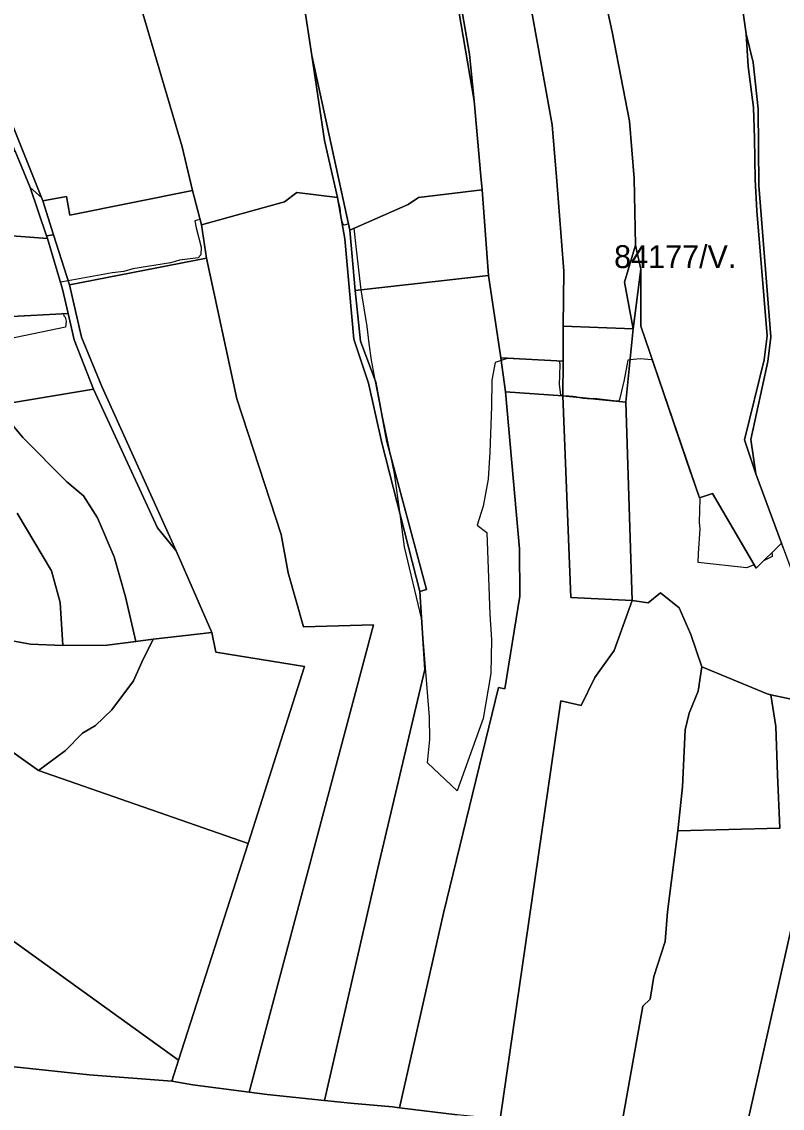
# Model space of a CAD drawing. Extents: x -477304 to -465429, y -1159113 to -1149210.
# Drawn here: x -474300 to -473800, y -1155092 to -1154378 of the extents above; entities that cross this region are included whole.
import ezdxf

# ---------------------------------------------------------------- set-up
doc = ezdxf.new("R2010")
doc.units = 0
for name, color, linetype in [('BPEJ_s', 7, 'Continuous'), ('orna_s', 7, 'Continuous'), ('ostatni_s', 7, 'Continuous'), ('PUPFL_s', 7, 'Continuous'), ('trav_porost_s', 7, 'Continuous')]:
    doc.layers.add(name, color=color, linetype=linetype)

msp = doc.modelspace()

# ---------------------------------------------------------------- linework, layer by layer
at = {"layer": 'BPEJ_s'}
for points in [[(-474081.47, -1154513.98), (-474084.43, -1154515.28), (-474085.35, -1154511.04), (-474087.84, -1154511.96), (-474088.69, -1154511.53), (-474089.92, -1154508.25), (-474089.96, -1154508.13), (-474090, -1154507.82), (-474090.82, -1154500.48), (-474092.94, -1154491.76), (-474093.04, -1154491.7), (-474092.57, -1154493.81), (-474119.21, -1154490.42), (-474127.21, -1154496.69), (-474181.74, -1154511.76), (-474182.66, -1154508.22), (-474184.68, -1154508.75), (-474186.12, -1154509.13), (-474185.23, -1154513.66), (-474182.04, -1154526.42), (-474182.25, -1154531.52), (-474183.95, -1154533.44), (-474189.18, -1154534.07), (-474196.28, -1154534.92), (-474199.2, -1154535.76), (-474202.24, -1154536.63), (-474226.91, -1154540.67), (-474232.86, -1154542.37), (-474240.51, -1154543.22), (-474252.5, -1154545.42), (-474269.42, -1154548.52), (-474274.46, -1154549.45), (-474273.11, -1154553.93), (-474269.43, -1154569.99), (-474272.41, -1154570.15), (-474272.2, -1154571.5), (-474271.35, -1154572.35), (-474270.71, -1154574.9), (-474271.13, -1154578.94), (-474314.56, -1154587.85)], [(-474081.47, -1154513.98), (-474084.43, -1154515.28), (-474085.35, -1154511.04), (-474087.84, -1154511.96), (-474088.69, -1154511.53), (-474089.92, -1154508.25), (-474089.96, -1154508.13), (-474090, -1154507.82), (-474090.82, -1154500.48), (-474092.94, -1154491.76), (-474093.04, -1154491.7), (-474092.57, -1154493.81), (-474119.21, -1154490.42), (-474127.21, -1154496.69), (-474181.74, -1154511.76), (-474182.66, -1154508.22), (-474184.68, -1154508.75), (-474186.12, -1154509.13), (-474185.23, -1154513.66), (-474182.04, -1154526.42), (-474182.25, -1154531.52), (-474183.95, -1154533.44), (-474189.18, -1154534.07), (-474196.28, -1154534.92), (-474199.2, -1154535.76), (-474202.24, -1154536.63), (-474226.91, -1154540.67), (-474232.86, -1154542.37), (-474240.51, -1154543.22), (-474252.5, -1154545.42), (-474269.42, -1154548.52), (-474274.46, -1154549.45), (-474273.11, -1154553.93), (-474269.43, -1154569.99), (-474272.41, -1154570.15), (-474272.2, -1154571.5), (-474271.35, -1154572.35), (-474270.71, -1154574.9), (-474271.13, -1154578.94), (-474314.56, -1154587.85)], [(-473799.66, -1154723.91), (-473800.79, -1154720.87), (-473807.14, -1154727.03), (-473807.05, -1154728.1), (-473806.94, -1154729.49), (-473812.75, -1154732.48), (-473817.55, -1154737.13), (-473818.78, -1154735.01), (-473823.74, -1154736.93), (-473855.56, -1154733.42), (-473855.43, -1154727.57), (-473854.36, -1154711.41), (-473854.79, -1154707.16), (-473854.36, -1154691.43), (-473854.51, -1154691.01), (-473854.78, -1154691.1), (-473860.18, -1154675.23), (-473860.32, -1154674.84), (-473860.35, -1154674.71), (-473885.52, -1154600.73), (-473885.75, -1154600.59), (-473886.05, -1154600.42), (-473893.7, -1154599.78), (-473900.28, -1154600.47), (-473901.78, -1154600.63), (-473904.12, -1154613.6), (-473907.31, -1154626.36), (-473907.61, -1154627.58), (-473910.92, -1154627.21), (-473924.11, -1154625.72), (-473924.89, -1154625.92), (-473925.81, -1154626.15), (-473931.34, -1154625.72), (-473936.17, -1154624.79), (-473937.93, -1154624.45), (-473940.54, -1154624.35), (-473941.19, -1154624.33), (-473943.67, -1154624.23), (-473944.33, -1154623.97), (-473944.42, -1154623.93), (-473945.8, -1154623.38), (-473946.65, -1154616.58), (-473946.47, -1154610.84), (-473946.22, -1154602.97), (-473946.65, -1154601.48), (-473947.24, -1154601.18), (-473980.35, -1154599.35), (-473981.72, -1154599.78), (-473984.99, -1154600.82), (-473989.01, -1154602.09), (-473991.1, -1154613.8), (-473991.4, -1154631), (-473992.4, -1154661), (-473993.6, -1154678.8), (-473996.8, -1154696.4), (-474000.76, -1154709.04), (-473994.4, -1154713.7), (-473992.4, -1154767.5), (-473991.3, -1154784.3), (-473991.8, -1154806.3), (-473996.8, -1154836), (-474013.8, -1154883.4), (-474033.4, -1154865.1), (-474031.8, -1154849.6), (-474032.03, -1154834.98), (-474036.74, -1154778.01), (-474037.4, -1154770), (-474048.4, -1154723.2), (-474051.34, -1154701.71), (-474055, -1154675), (-474057.47, -1154663.48), (-474063.9, -1154633.46), (-474064.3, -1154631.6), (-474067.52, -1154614.72), (-474070.2, -1154600.7), (-474071.7, -1154589.6), (-474072.9, -1154578.5), (-474076.95, -1154554.46), (-474077.26, -1154552.64), (-474080.15, -1154526.07), (-474081.47, -1154513.98)], [(-473799.66, -1154723.91), (-473800.79, -1154720.87), (-473807.14, -1154727.03), (-473807.05, -1154728.1), (-473806.94, -1154729.49), (-473812.75, -1154732.48), (-473817.55, -1154737.13), (-473818.78, -1154735.01), (-473823.74, -1154736.93), (-473855.56, -1154733.42), (-473855.43, -1154727.57), (-473854.36, -1154711.41), (-473854.79, -1154707.16), (-473854.36, -1154691.43), (-473854.51, -1154691.01), (-473854.78, -1154691.1), (-473860.18, -1154675.23), (-473860.32, -1154674.84), (-473860.35, -1154674.71), (-473885.52, -1154600.73), (-473885.75, -1154600.59), (-473886.05, -1154600.42), (-473893.7, -1154599.78), (-473900.28, -1154600.47), (-473901.78, -1154600.63), (-473904.12, -1154613.6), (-473907.31, -1154626.36), (-473907.61, -1154627.58), (-473910.92, -1154627.21), (-473924.11, -1154625.72), (-473924.89, -1154625.92), (-473925.81, -1154626.15), (-473931.34, -1154625.72), (-473936.17, -1154624.79), (-473937.93, -1154624.45), (-473940.54, -1154624.35), (-473941.19, -1154624.33), (-473943.67, -1154624.23), (-473944.33, -1154623.97), (-473944.42, -1154623.93), (-473945.8, -1154623.38), (-473946.65, -1154616.58), (-473946.47, -1154610.84), (-473946.22, -1154602.97), (-473946.65, -1154601.48), (-473947.24, -1154601.18), (-473980.35, -1154599.35), (-473981.72, -1154599.78), (-473984.99, -1154600.82), (-473989.01, -1154602.09), (-473991.1, -1154613.8), (-473991.4, -1154631), (-473992.4, -1154661), (-473993.6, -1154678.8), (-473996.8, -1154696.4), (-474000.76, -1154709.04), (-473994.4, -1154713.7), (-473992.4, -1154767.5), (-473991.3, -1154784.3), (-473991.8, -1154806.3), (-473996.8, -1154836), (-474013.8, -1154883.4), (-474033.4, -1154865.1), (-474031.8, -1154849.6), (-474032.03, -1154834.98), (-474036.74, -1154778.01), (-474037.4, -1154770), (-474048.4, -1154723.2), (-474051.34, -1154701.71), (-474055, -1154675), (-474057.47, -1154663.48), (-474063.9, -1154633.46), (-474064.3, -1154631.6), (-474067.52, -1154614.72), (-474070.2, -1154600.7), (-474071.7, -1154589.6), (-474072.9, -1154578.5), (-474076.95, -1154554.46), (-474077.26, -1154552.64), (-474080.15, -1154526.07), (-474081.47, -1154513.98)]]:
    msp.add_lwpolyline(points, dxfattribs=at)
at = {"layer": 'orna_s'}
for points in [[(-474012.71, -1154371.33), (-474031.29, -1154304.33), (-474041.37, -1154257.94), (-474054.49, -1154211.41), (-474053.23, -1154211.09), (-474036.95, -1154253.71), (-474031.64, -1154272.57), (-474026.97, -1154304.04), (-474018.56, -1154337.33), (-473971.94, -1154332.39), (-473971.19, -1154336.54), (-474017.3, -1154341.37), (-474010.4, -1154373.23), (-474005.7, -1154399.66), (-474002.63, -1154430.41)], [(-473948.45, -1154483.08), (-473943.74, -1154542.07), (-473944.24, -1154578.25), (-473944.25, -1154601.35), (-473985.23, -1154599.08), (-473993.23, -1154545.03), (-473997.44, -1154488.77), (-473998.24, -1154479.75), (-474002.63, -1154430.41), (-474005.7, -1154399.66), (-474010.4, -1154373.23), (-474017.3, -1154341.37), (-473971.19, -1154336.54), (-473951.41, -1154445.98)]]:
    msp.add_lwpolyline(points, close=True, dxfattribs=at)
at = {"layer": 'ostatni_s'}
for points in [[(-473825.1, -1154652.85), (-473812.2, -1154600.34), (-473810.16, -1154584.65), (-473817.15, -1154502.52), (-473818.22, -1154481.93), (-473818.54, -1154454.92), (-473819.29, -1154434.79), (-473822.73, -1154407.67), (-473824.02, -1154386.26), (-473819.54, -1154405.23), (-473816.16, -1154435.64), (-473815.75, -1154485.97), (-473807.77, -1154585.22), (-473809.83, -1154601.4), (-473821.1, -1154652.63), (-473817.68, -1154675.21)], [(-474060.02, -1154653.96), (-474033.95, -1154751.22), (-474038.35, -1154752.44), (-474063.33, -1154654.9), (-474072.19, -1154615.78), (-474081.77, -1154586.89), (-474087.6, -1154520.9), (-474092.57, -1154493.81), (-474100.96, -1154456.43), (-474109.38, -1154400.44), (-474084.43, -1154515.28), (-474080.83, -1154554.9), (-474077.45, -1154588.19), (-474067.37, -1154615.13)], [(-473903.94, -1154549.39), (-473896.75, -1154525.1), (-473893.19, -1154540.84), (-473898.18, -1154579.94)]]:
    msp.add_lwpolyline(points, close=True, dxfattribs=at)
at = {"layer": 'PUPFL_s'}
for points in [[(-474315.4, -1154518.27), (-474365.65, -1154524.5), (-474353.84, -1154574.52), (-474358.45, -1154574.74), (-474368.96, -1154555.11), (-474388.54, -1154484.82), (-474304.25, -1154463.25), (-474294.31, -1154487.22), (-474283.7, -1154518.9), (-474283.07, -1154520.79)], [(-474286.03, -1154495.93), (-474278.98, -1154518.25), (-474283.7, -1154518.9), (-474294.31, -1154487.22), (-474286.82, -1154493.7)], [(-474181.74, -1154511.76), (-474178.48, -1154533.65), (-474268.56, -1154551.23), (-474278.98, -1154518.25), (-474286.03, -1154495.93), (-474270.47, -1154493.2), (-474268.38, -1154505.44), (-474187.62, -1154489.19)], [(-474138.62, -1155082.78), (-474150.59, -1155081.21), (-474068.73, -1154774.35), (-474114.82, -1154775.79), (-474124.9, -1154740.34), (-474129.51, -1154714.98), (-474158.6, -1154626.01), (-474178.48, -1154533.65), (-474181.74, -1154511.76), (-474127.21, -1154496.69), (-474119.21, -1154490.42), (-474092.57, -1154493.81), (-474087.6, -1154520.9), (-474081.77, -1154586.89), (-474072.19, -1154615.78), (-474063.33, -1154654.9), (-474038.35, -1154752.44), (-474035.11, -1154803.81), (-474065.89, -1154934.21), (-474100.94, -1155086.77)], [(-474039.21, -1154493.88), (-473997.44, -1154488.77), (-473993.23, -1154545.03), (-474080.83, -1154554.9), (-474084.43, -1154515.28), (-474045.98, -1154498.35)], [(-474247.28, -1154617.98), (-474198.53, -1154725.73), (-474210.79, -1154710.64), (-474252.7, -1154619.72), (-474265.46, -1154587.35), (-474269.43, -1154569.99), (-474273.11, -1154553.93), (-474283.07, -1154520.79), (-474283.7, -1154518.9), (-474278.98, -1154518.25), (-474268.56, -1154551.23), (-474260.57, -1154585.45)], [(-474172.29, -1154792.28), (-474175.02, -1154779.46), (-474198.53, -1154725.73), (-474247.28, -1154617.98), (-474260.57, -1154585.45), (-474268.56, -1154551.23), (-474178.48, -1154533.65), (-474158.6, -1154626.01), (-474129.51, -1154714.98), (-474124.9, -1154740.34), (-474114.82, -1154775.79), (-474068.73, -1154774.35), (-474150.59, -1155081.21), (-474187.41, -1155076.4), (-474201.31, -1155074.1), (-474196.87, -1155060.27), (-474151.26, -1154918.1), (-474114.25, -1154801.72)], [(-473810.19, -1154819.81), (-473853.16, -1154801.88), (-473860.37, -1154780.69), (-473868.15, -1154763.25), (-473880.39, -1154753.45), (-473888.53, -1154759.94), (-473898.86, -1154758.53), (-473903.11, -1154628.1), (-473898.18, -1154579.94), (-473893.19, -1154540.84), (-473893.14, -1154578.33), (-473854.78, -1154691.1), (-473846.08, -1154688.17), (-473817.55, -1154737.13), (-473800.79, -1154720.87), (-473799.66, -1154723.91), (-473793.77, -1154739.74), (-473779.73, -1154773.63), (-473760.38, -1154831.74), (-473776.92, -1154827), (-473807.76, -1154820.46)], [(-473982.18, -1154621.33), (-473972.96, -1154724.49), (-473972.67, -1154755.47), (-473982.53, -1154816.4), (-473986.81, -1154815.59), (-474022.89, -1154963.77), (-474051.68, -1155091.49), (-474056.26, -1155090.92), (-474083.93, -1155088.57), (-474100.94, -1155086.77), (-474065.89, -1154934.21), (-474035.11, -1154803.81), (-474038.35, -1154752.44), (-474033.95, -1154751.22), (-474060.02, -1154653.96), (-474067.37, -1154615.13), (-474077.45, -1154588.19), (-474080.83, -1154554.9), (-473993.23, -1154545.03), (-473985.23, -1154599.08)], [(-474351.36, -1154576.74), (-474351.54, -1154574.41), (-474269.43, -1154569.99), (-474265.46, -1154587.35), (-474252.7, -1154619.72), (-474311.76, -1154629.58), (-474339.54, -1154600.31)], [(-474198.53, -1154725.73), (-474175.02, -1154779.46), (-474213.57, -1154783.74), (-474224.84, -1154785.28), (-474231.82, -1154755.93), (-474239.21, -1154729.76), (-474250.05, -1154704.22), (-474259.38, -1154689.67), (-474270.18, -1154680.4), (-474299.08, -1154651.35), (-474315.31, -1154632.03), (-474342.6, -1154604.43), (-474354.17, -1154582.76), (-474358.45, -1154574.74), (-474353.84, -1154574.52), (-474351.54, -1154574.41), (-474351.36, -1154576.74), (-474339.54, -1154600.31), (-474311.76, -1154629.58), (-474252.7, -1154619.72), (-474210.79, -1154710.64)], [(-473944.25, -1154601.35), (-473944.24, -1154578.25), (-473898.18, -1154579.94), (-473903.11, -1154628.1), (-473944.42, -1154623.96)], [(-473944.42, -1154623.96), (-473982.18, -1154621.33), (-473985.23, -1154599.08), (-473944.25, -1154601.35)], [(-473939.12, -1154756.48), (-473898.86, -1154758.53), (-473910.74, -1154791.35), (-473923.45, -1154808.93), (-473932.53, -1154827.44), (-473945.81, -1154824.31), (-473985.74, -1155099.02), (-474013.91, -1155096.19), (-474051.68, -1155091.49), (-474022.89, -1154963.77), (-473986.81, -1154815.59), (-473982.53, -1154816.4), (-473972.67, -1154755.47), (-473972.96, -1154724.49), (-473982.18, -1154621.33), (-473944.42, -1154623.96)], [(-473944.42, -1154623.96), (-473903.11, -1154628.1), (-473898.86, -1154758.53), (-473939.12, -1154756.48)], [(-473875.67, -1154962.89), (-473877.36, -1154982.46), (-473884.6, -1155005.42), (-473887.05, -1155020.29), (-473892.03, -1155024.9), (-473906.92, -1155108.22), (-473985.74, -1155099.02), (-473945.81, -1154824.31), (-473932.53, -1154827.44), (-473923.45, -1154808.93), (-473910.74, -1154791.35), (-473898.86, -1154758.53), (-473888.53, -1154759.94), (-473880.39, -1154753.45), (-473868.15, -1154763.25), (-473860.37, -1154780.69), (-473853.16, -1154801.88), (-473855.52, -1154818.06), (-473861.49, -1154832.37), (-473864.02, -1154843.43), (-473865.79, -1154880.78), (-473868.87, -1154909.69)], [(-474226.51, -1154811.13), (-474240.72, -1154830.19), (-474251.42, -1154840.56), (-474260.03, -1154845.61), (-474271.08, -1154856.86), (-474288.93, -1154870.04), (-474368.88, -1154813.26), (-474389.88, -1154789.65), (-474376.84, -1154786.16), (-474375.12, -1154788.52), (-474356.36, -1154784.82), (-474315.97, -1154783.22), (-474294.09, -1154787.08), (-474272.8, -1154788.07), (-474243.8, -1154787.71), (-474224.84, -1154785.28), (-474213.57, -1154783.74), (-474220.92, -1154798.92)], [(-474114.25, -1154801.72), (-474151.26, -1154918.1), (-474288.93, -1154870.04), (-474271.08, -1154856.86), (-474260.03, -1154845.61), (-474251.42, -1154840.56), (-474240.72, -1154830.19), (-474226.51, -1154811.13), (-474220.92, -1154798.92), (-474213.57, -1154783.74), (-474175.02, -1154779.46), (-474172.29, -1154792.28)], [(-474401.02, -1154792.98), (-474389.88, -1154789.65), (-474368.88, -1154813.26), (-474288.93, -1154870.04), (-474151.26, -1154918.1), (-474196.87, -1155060.27), (-474423.82, -1154897.05), (-474437.12, -1154856.24), (-474466.83, -1154828.36), (-474472.89, -1154822.37), (-474492.08, -1154817.4), (-474493.19, -1154813.28), (-474484.24, -1154812.22), (-474454.76, -1154813.98), (-474442.51, -1154811.97), (-474419.5, -1154804.03)], [(-473864.02, -1154843.43), (-473861.49, -1154832.37), (-473855.52, -1154818.06), (-473853.16, -1154801.88), (-473810.19, -1154819.81), (-473807.76, -1154820.46), (-473804.48, -1154841.11), (-473803.54, -1154872.92), (-473801.92, -1154908.02), (-473868.87, -1154909.69), (-473865.79, -1154880.78)], [(-474436.48, -1154924.53), (-474444.82, -1154893.23), (-474456.47, -1154864.64), (-474477.92, -1154836.55), (-474484.7, -1154823.93), (-474492.08, -1154817.4), (-474472.89, -1154822.37), (-474466.83, -1154828.36), (-474437.12, -1154856.24), (-474423.82, -1154897.05), (-474196.87, -1155060.27), (-474201.31, -1155074.1), (-474255.55, -1155070.01), (-474304.79, -1155064.57), (-474345.32, -1155059.02), (-474389.27, -1155021.62), (-474408.45, -1155002.52), (-474423.87, -1154975.99), (-474435.93, -1154948.81), (-474436.08, -1154942.31), (-474436.19, -1154937.53)], [(-473887.05, -1155020.29), (-473884.6, -1155005.42), (-473877.36, -1154982.46), (-473875.67, -1154962.89), (-473868.87, -1154909.69), (-473801.92, -1154908.02), (-473803.54, -1154872.92), (-473804.48, -1154841.11), (-473807.76, -1154820.46), (-473776.92, -1154827), (-473785.88, -1154935.82), (-473787.7, -1154943.82), (-473826.55, -1155115.89), (-473834.66, -1155114.86), (-473873.33, -1155111.01), (-473903.83, -1155108.58), (-473906.92, -1155108.22), (-473892.03, -1155024.9)]]:
    msp.add_lwpolyline(points, close=True, dxfattribs=at)
for points in [[(-474315.31, -1154632.03), (-474299.08, -1154651.35), (-474270.18, -1154680.4), (-474259.38, -1154689.67), (-474250.05, -1154704.22), (-474239.21, -1154729.76), (-474231.82, -1154755.93), (-474224.84, -1154785.28), (-474243.8, -1154787.71), (-474272.8, -1154788.07), (-474274.62, -1154759.7), (-474280.25, -1154739.01), (-474302.87, -1154701.05)], [(-474302.87, -1154701.05), (-474280.25, -1154739.01), (-474274.62, -1154759.7), (-474272.8, -1154788.07), (-474294.09, -1154787.08), (-474315.97, -1154783.22)], [(-473826.55, -1155115.89), (-473787.7, -1154943.82)], [(-474305.77, -1155105.1), (-474345.32, -1155059.02), (-474304.79, -1155064.57), (-474255.55, -1155070.01), (-474201.31, -1155074.1), (-474187.41, -1155076.4), (-474150.59, -1155081.21), (-474138.62, -1155082.78), (-474100.94, -1155086.77), (-474083.93, -1155088.57), (-474056.26, -1155090.92), (-474051.68, -1155091.49), (-474013.91, -1155096.19)]]:
    msp.add_lwpolyline(points, dxfattribs=at)
at = {"layer": 'trav_porost_s'}
for points in [[(-473799.66, -1154723.91), (-473800.79, -1154720.87), (-473817.68, -1154675.21), (-473821.1, -1154652.63), (-473809.83, -1154601.4), (-473807.77, -1154585.22), (-473815.75, -1154485.97), (-473816.16, -1154435.64), (-473819.54, -1154405.23), (-473824.02, -1154386.26), (-473827.96, -1154358.48), (-473837, -1154319.71), (-473845.08, -1154278.05), (-473859.1, -1154214.71), (-473869.63, -1154179.5), (-473872.35, -1154172.49), (-473874.52, -1154159.76), (-473853.73, -1154155.26), (-473837.72, -1154153.77), (-473830.53, -1154153.71), (-473823.2, -1154177.85), (-473815.35, -1154202.57), (-473808.1, -1154234.12), (-473796.57, -1154292.71)], [(-473827.96, -1154358.48), (-473824.02, -1154386.26), (-473822.73, -1154407.67), (-473819.29, -1154434.79), (-473818.54, -1154454.92), (-473818.22, -1154481.93), (-473817.15, -1154502.52), (-473810.16, -1154584.65), (-473812.2, -1154600.34), (-473825.1, -1154652.85), (-473817.68, -1154675.21), (-473800.79, -1154720.87), (-473817.55, -1154737.13), (-473846.08, -1154688.17), (-473854.78, -1154691.1), (-473893.14, -1154578.33), (-473893.19, -1154540.84), (-473896.75, -1154525.1), (-473897.64, -1154481.34), (-473900.69, -1154443.58), (-473912.06, -1154385.08), (-473931.52, -1154295.41)]]:
    msp.add_lwpolyline(points, dxfattribs=at)
for points in [[(-473903.94, -1154549.39), (-473898.18, -1154579.94), (-473944.24, -1154578.25), (-473943.74, -1154542.07), (-473948.45, -1154483.08), (-473951.41, -1154445.98), (-473971.19, -1154336.54), (-473971.94, -1154332.39), (-473997.08, -1154229.53), (-474004.48, -1154206.71), (-474015.16, -1154173.81), (-473971.11, -1154160.95), (-473958.39, -1154200.3), (-473951.38, -1154228.28), (-473946.3, -1154246.6), (-473931.52, -1154295.41), (-473912.06, -1154385.08), (-473900.69, -1154443.58), (-473897.64, -1154481.34), (-473896.75, -1154525.1)], [(-474031.29, -1154304.33), (-474012.71, -1154371.33), (-474002.63, -1154430.41), (-473998.24, -1154479.75), (-473997.44, -1154488.77), (-474039.21, -1154493.88), (-474045.98, -1154498.35), (-474084.43, -1154515.28), (-474109.38, -1154400.44), (-474115.07, -1154363.05), (-474126.34, -1154299.83), (-474146.67, -1154233.16), (-474125.52, -1154227.34), (-474061.52, -1154220.08), (-474059.28, -1154231.09), (-474053.22, -1154229.82), (-474056.32, -1154214.75), (-474057.86, -1154215.08), (-474058.08, -1154209.35), (-474055.39, -1154208.21), (-474054.49, -1154211.41), (-474041.37, -1154257.94)], [(-474124.19, -1154367.11), (-474116.87, -1154370.46), (-474117.57, -1154363.8), (-474115.07, -1154363.05), (-474109.38, -1154400.44), (-474100.96, -1154456.43), (-474092.57, -1154493.81), (-474119.21, -1154490.42), (-474127.21, -1154496.69), (-474181.74, -1154511.76), (-474187.62, -1154489.19), (-474194.46, -1154460.44), (-474230.52, -1154338.67), (-474253.56, -1154254.54), (-474215.03, -1154246.18), (-474210.81, -1154245.38), (-474185.52, -1154300.15), (-474174.08, -1154324.06), (-474155.12, -1154341.66)], [(-474187.62, -1154489.19), (-474268.38, -1154505.44), (-474270.47, -1154493.2), (-474286.03, -1154495.93), (-474286.82, -1154493.7), (-474311.43, -1154432.5), (-474359.65, -1154275.75), (-474316.24, -1154266.91), (-474253.56, -1154254.54), (-474230.52, -1154338.67), (-474194.46, -1154460.44)], [(-474359.65, -1154275.75), (-474311.43, -1154432.5), (-474286.82, -1154493.7), (-474294.31, -1154487.22), (-474304.25, -1154463.25), (-474311.52, -1154445.18), (-474392.07, -1154463.15), (-474394.23, -1154467.83), (-474418.15, -1154388.5), (-474449.36, -1154296.51), (-474406.76, -1154286.76), (-474376.67, -1154279.22)], [(-474365.65, -1154524.5), (-474315.4, -1154518.27), (-474283.07, -1154520.79), (-474273.11, -1154553.93), (-474269.43, -1154569.99), (-474351.54, -1154574.41), (-474353.84, -1154574.52)]]:
    msp.add_lwpolyline(points, close=True, dxfattribs=at)

# ---------------------------------------------------------------- texts
at = {"layer": 'BPEJ_s'}
msp.add_text('84177/V.', height=15, dxfattribs=at).set_placement((-473910.79, -1154540.11))

doc.saveas('drawing.dxf')
